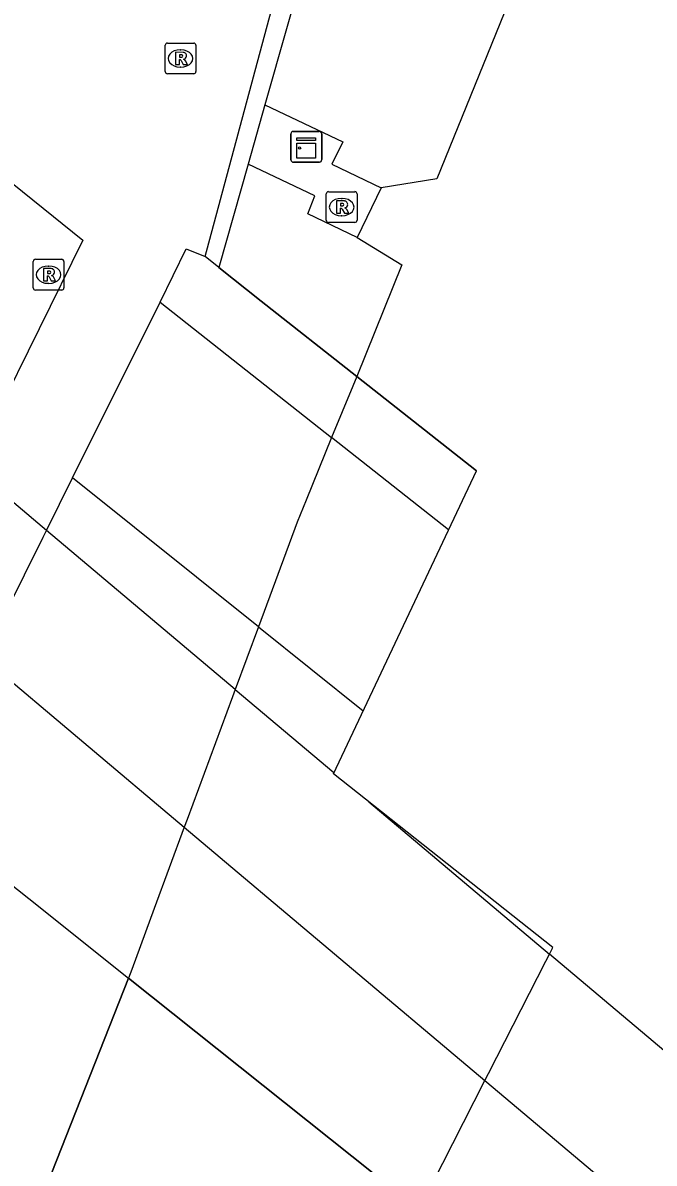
# Model space of a CAD drawing. Extents: x 161087 to 161922, y 382574 to 383873.
# Drawn here: x 161761.35 to 161781.85, y 383018.93 to 383055.95 of the extents above; entities that cross this region are included whole.
import ezdxf

# ---------------------------------------------------------------- set-up
doc = ezdxf.new("R2010")
doc.units = 0
for name, color, linetype in [('IMGEO_Dek', 7, 'Continuous'), ('IMGEO_Fietspad_gesloten', 7, 'Continuous'), ('IMGEO_Groenvoorziening', 7, 'Continuous'), ('IMGEO_Hek', 7, 'Continuous'), ('IMGEO_Kademuur', 7, 'Continuous'), ('IMGEO_Kast', 7, 'Continuous'), ('IMGEO_Rijbaan_lokaal_gesloten', 7, 'Continuous'), ('IMGEO_Rioolput', 7, 'Continuous'), ('IMGEO_Voetpad_gesloten', 7, 'Continuous'), ('IMGEO_Voetpad_open', 7, 'Continuous'), ('IMGEO_Walbescherming', 7, 'Continuous'), ('IMGEO_Waterloop', 7, 'Continuous')]:
    doc.layers.add(name, color=color, linetype=linetype)

msp = doc.modelspace()

# ---------------------------------------------------------------- linework, layer by layer
at = {"layer": 'IMGEO_Dek'}
msp.add_lwpolyline([(161778.56, 383025.934), (161771.435, 383031.567), (161776.079, 383041.408), (161776.079, 383041.408), (161772.193, 383044.473), (161772.064, 383044.157), (161771.379, 383042.483), (161770.551, 383040.457), (161770.257, 383039.738), (161769, 383036.34), (161768.249, 383034.31), (161768.16, 383034.068), (161766.686, 383030.084), (161766.594, 383029.834), (161765.618, 383027.194), (161764.889, 383025.222), (161764.784, 383024.938), (161774.216, 383017.418), (161774.349, 383017.679), (161775.315, 383019.573), (161776.357, 383021.615), (161776.473, 383021.844), (161778.334, 383025.491), (161778.45, 383025.718)], close=True, dxfattribs=at)
at = {"layer": 'IMGEO_Fietspad_gesloten'}
for points in [[(161762.119, 383039.474), (161759.843, 383041.383)], [(161760.058, 383035.337), (161760.173, 383035.567), (161762.009, 383039.252), (161762.119, 383039.474)], [(161768.249, 383034.31), (161762.119, 383039.474)], [(161760.058, 383035.337), (161766.594, 383029.834)], [(161768.249, 383034.31), (161768.16, 383034.068), (161766.686, 383030.084), (161766.594, 383029.834)], [(161768.249, 383034.31), (161771.455, 383031.61)], [(161772.587, 383030.656), (161778.45, 383025.718)], [(161766.594, 383029.834), (161776.357, 383021.615)], [(161776.357, 383021.615), (161776.473, 383021.844), (161778.334, 383025.491), (161778.45, 383025.718)], [(161783.604, 383021.377), (161778.45, 383025.718)], [(161776.357, 383021.615), (161781.764, 383017.063), (161781.826, 383017.01)]]:
    msp.add_lwpolyline(points, dxfattribs=at)
at = {"layer": 'IMGEO_Groenvoorziening'}
for points in [[(161769.213, 383053.284), (161771.742, 383052.085), (161771.385, 383051.361), (161772.989, 383050.592)], [(161772.211, 383048.977), (161770.61, 383049.749), (161770.83, 383050.329), (161768.668, 383051.363)]]:
    msp.add_lwpolyline(points, dxfattribs=at)
at = {"layer": 'IMGEO_Hek'}
for points in [[(161769.095, 383046.917), (161767.716, 383048.005)], [(161772.193, 383044.473), (161769.095, 383046.917)], [(161772.193, 383044.473), (161776.079, 383041.408)], [(161776.079, 383041.408), (161776.079, 383041.408)], [(161758.426, 383029.994), (161761.545, 383027.521)], [(161761.545, 383027.521), (161764.784, 383024.938)], [(161774.216, 383017.418), (161764.784, 383024.938)]]:
    msp.add_lwpolyline(points, dxfattribs=at)
at = {"layer": 'IMGEO_Kademuur'}
for points in [[(161799.49, 383116.954), (161770.68, 383058.455), (161769.213, 383053.284)], [(161767.267, 383048.361), (161769.91, 383058.189), (161771.716, 383061.867)], [(161769.213, 383053.284), (161768.668, 383051.363)], [(161768.668, 383051.363), (161767.716, 383048.005)], [(161767.716, 383048.005), (161767.267, 383048.361)]]:
    msp.add_lwpolyline(points, dxfattribs=at)
at = {"layer": 'IMGEO_Kast'}
for p, q in [((161770.056, 383051.5), (161770.056, 383052.341)), ((161770.056, 383052.341), (161770.056, 383051.5)), ((161770.131, 383052.425), (161770.972, 383052.425)), ((161770.972, 383052.425), (161770.131, 383052.425)), ((161771.056, 383052.35), (161771.056, 383051.509)), ((161771.056, 383051.509), (161771.056, 383052.35)), ((161770.981, 383051.425), (161770.14, 383051.425)), ((161770.14, 383051.425), (161770.981, 383051.425))]:
    msp.add_line(p, q, dxfattribs=at)
for points in [[(161770.251, 383052.215), (161770.851, 383052.215), (161770.851, 383052.13), (161770.251, 383052.13), (161770.251, 383052.215)], [(161770.251, 383052.04), (161770.851, 383052.04), (161770.851, 383051.551), (161770.251, 383051.551), (161770.251, 383052.04)]]:
    msp.add_lwpolyline(points, dxfattribs=at)
msp.add_circle((161770.335, 383051.889), 0.0377, dxfattribs=at)
for centre, start, end in [((161770.134, 383052.347), 92.4484, 184.2845), ((161770.134, 383052.347), 92.4484, 184.2845), ((161770.978, 383052.347), 2.4484, 94.2845), ((161770.978, 383052.347), 2.4484, 94.2845), ((161770.134, 383051.503), 182.4484, 274.2845), ((161770.134, 383051.503), 182.4484, 274.2845), ((161770.978, 383051.503), 272.4484, 4.2845), ((161770.978, 383051.503), 272.4484, 4.2845)]:
    msp.add_arc(centre, 0.0779, start, end, dxfattribs=at)
at = {"layer": 'IMGEO_Rijbaan_lokaal_gesloten'}
for points in [[(161727.593, 383077.995), (161736.517, 383070.49), (161763.296, 383048.899), (161760.453, 383043.137)], [(161762.967, 383041.176), (161765.807, 383046.885)], [(161765.807, 383046.885), (161771.379, 383042.483)], [(161771.379, 383042.483), (161770.551, 383040.457), (161770.257, 383039.738), (161769, 383036.34)], [(161775.172, 383039.486), (161771.379, 383042.483)], [(161769, 383036.34), (161762.967, 383041.176)], [(161769, 383036.34), (161772.401, 383033.613)]]:
    msp.add_lwpolyline(points, dxfattribs=at)
at = {"layer": 'IMGEO_Rioolput'}
for p, q in [((161765.971, 383054.367), (161765.971, 383055.219)), ((161766.046, 383055.293), (161766.898, 383055.293)), ((161766.972, 383055.219), (161766.972, 383054.367)), ((161766.459, 383055.073), (161766.484, 383055.073)), ((161766.482, 383054.513), (161766.457, 383054.513)), ((161766.898, 383054.293), (161766.046, 383054.293)), ((161771.203, 383049.542), (161771.203, 383050.394)), ((161771.278, 383050.468), (161772.13, 383050.468)), ((161772.204, 383050.394), (161772.204, 383049.542)), ((161771.691, 383050.248), (161771.716, 383050.248)), ((161771.714, 383049.688), (161771.689, 383049.688)), ((161772.13, 383049.468), (161771.278, 383049.468)), ((161761.684, 383047.346), (161761.684, 383048.198)), ((161761.759, 383048.272), (161762.611, 383048.272)), ((161762.172, 383048.052), (161762.197, 383048.052)), ((161762.685, 383048.198), (161762.685, 383047.346)), ((161762.195, 383047.492), (161762.17, 383047.492)), ((161762.611, 383047.272), (161761.759, 383047.272))]:
    msp.add_line(p, q, dxfattribs=at)
for points in [[(161765.971, 383054.367), (161765.971, 383055.219)], [(161766.046, 383055.293), (161766.898, 383055.293)], [(161766.972, 383055.219), (161766.972, 383054.367)], [(161766.56, 383054.991), (161766.308, 383054.993), (161766.308, 383054.593)], [(161766.308, 383054.593), (161766.432, 383054.593), (161766.432, 383054.755), (161766.443, 383054.755)], [(161766.486, 383054.912), (161766.432, 383054.912), (161766.432, 383054.831)], [(161766.432, 383054.831), (161766.484, 383054.831)], [(161766.49, 383054.726), (161766.561, 383054.593), (161766.701, 383054.593), (161766.636, 383054.719)], [(161766.898, 383054.293), (161766.046, 383054.293)], [(161771.203, 383049.542), (161771.203, 383050.394)], [(161771.278, 383050.468), (161772.13, 383050.468)], [(161772.204, 383050.394), (161772.204, 383049.542)], [(161771.792, 383050.166), (161771.54, 383050.168), (161771.54, 383049.768)], [(161771.54, 383049.768), (161771.664, 383049.768), (161771.664, 383049.93), (161771.675, 383049.93)], [(161771.718, 383050.087), (161771.664, 383050.087), (161771.664, 383050.006)], [(161771.664, 383050.006), (161771.716, 383050.006)], [(161771.722, 383049.901), (161771.793, 383049.768), (161771.933, 383049.768), (161771.868, 383049.894)], [(161772.13, 383049.468), (161771.278, 383049.468)], [(161761.684, 383047.346), (161761.684, 383048.198)], [(161761.759, 383048.272), (161762.611, 383048.272)], [(161762.685, 383048.198), (161762.685, 383047.346)], [(161762.273, 383047.97), (161762.021, 383047.972), (161762.021, 383047.572)], [(161762.021, 383047.572), (161762.145, 383047.572), (161762.145, 383047.734), (161762.156, 383047.734)], [(161762.199, 383047.891), (161762.145, 383047.891), (161762.145, 383047.81)], [(161762.145, 383047.81), (161762.197, 383047.81)], [(161762.203, 383047.705), (161762.274, 383047.572), (161762.414, 383047.572), (161762.349, 383047.698)], [(161762.611, 383047.272), (161761.759, 383047.272)]]:
    msp.add_lwpolyline(points, dxfattribs=at)
for centre, radius, start, end in [((161766.048, 383055.217), 0.0765, 91.552, 178.448), ((161766.048, 383055.217), 0.0765, 91.552, 178.448), ((161766.896, 383055.217), 0.0765, 1.552, 88.448), ((161766.896, 383055.217), 0.0765, 1.552, 88.448), ((161766.442, 383054.702), 0.0533, 26.0293, 88.6989), ((161766.468, 383055.02), 0.19, 274.7715, 282.9687), ((161766.492, 383054.816), 0.0964, 77.0061, 93.1865), ((161766.506, 383054.873), 0.0378, 276.6634, 79.6772), ((161766.559, 383054.881), 0.109, 350.3612, 89.416), ((161766.557, 383054.881), 0.112, 277.5842, 350.9817), ((161766.541, 383054.666), 0.108, 29.5134, 73.7905), ((161766.048, 383054.369), 0.0765, 181.552, 268.448), ((161766.048, 383054.369), 0.0765, 181.552, 268.448), ((161766.896, 383054.369), 0.0765, 271.552, 358.448), ((161766.896, 383054.369), 0.0765, 271.552, 358.448), ((161771.28, 383050.392), 0.0765, 91.552, 178.448), ((161771.28, 383050.392), 0.0765, 91.552, 178.448), ((161772.128, 383050.392), 0.0765, 1.552, 88.448), ((161772.128, 383050.392), 0.0765, 1.552, 88.448), ((161771.674, 383049.877), 0.0533, 26.0293, 88.6989), ((161771.7, 383050.195), 0.19, 274.7715, 282.9687), ((161771.724, 383049.991), 0.0964, 77.0061, 93.1865), ((161771.738, 383050.048), 0.0378, 276.6634, 79.6772), ((161771.791, 383050.056), 0.109, 350.3612, 89.416), ((161771.789, 383050.056), 0.112, 277.5842, 350.9817), ((161771.773, 383049.841), 0.108, 29.5134, 73.7905), ((161771.28, 383049.544), 0.0765, 181.552, 268.448), ((161771.28, 383049.544), 0.0765, 181.552, 268.448), ((161772.128, 383049.544), 0.0765, 271.552, 358.448), ((161772.128, 383049.544), 0.0765, 271.552, 358.448), ((161761.761, 383048.196), 0.0765, 91.552, 178.448), ((161761.761, 383048.196), 0.0765, 91.552, 178.448), ((161762.609, 383048.196), 0.0765, 1.552, 88.448), ((161762.609, 383048.196), 0.0765, 1.552, 88.448), ((161762.155, 383047.681), 0.0533, 26.0293, 88.6989), ((161762.181, 383047.999), 0.19, 274.7715, 282.9687), ((161762.205, 383047.795), 0.0964, 77.0061, 93.1865), ((161762.219, 383047.852), 0.0378, 276.6634, 79.6772), ((161762.272, 383047.86), 0.109, 350.3612, 89.416), ((161762.27, 383047.86), 0.112, 277.5842, 350.9817), ((161762.254, 383047.645), 0.108, 29.5134, 73.7905), ((161761.761, 383047.348), 0.0765, 181.552, 268.448), ((161761.761, 383047.348), 0.0765, 181.552, 268.448), ((161762.609, 383047.348), 0.0765, 271.552, 358.448), ((161762.609, 383047.348), 0.0765, 271.552, 358.448)]:
    msp.add_arc(centre, radius, start, end, dxfattribs=at)
for centre, major_axis, ratio, start_param, end_param in [((161766.458, 383054.793), (-0.387, 0.002), 0.722429, 4.712389, 7.853982), ((161766.483, 383054.793), (-0.39, 0.002), 0.717154, 1.570796, 4.712389), ((161771.69, 383049.968), (-0.387, 0.002), 0.722429, 4.712389, 7.853982), ((161771.715, 383049.968), (-0.39, 0.002), 0.717154, 1.570796, 4.712389), ((161762.171, 383047.772), (-0.387, 0.002), 0.722429, 4.712389, 7.853982), ((161762.196, 383047.772), (-0.39, 0.002), 0.717154, 1.570796, 4.712389)]:
    msp.add_ellipse(centre, major_axis=major_axis, ratio=ratio, start_param=start_param, end_param=end_param, dxfattribs=at)
at = {"layer": 'IMGEO_Voetpad_gesloten'}
for points in [[(161765.807, 383046.885), (161766.658, 383048.611), (161767.267, 383048.361)], [(161767.716, 383048.005), (161769.095, 383046.917), (161772.193, 383044.473)], [(161772.193, 383044.473), (161772.064, 383044.157), (161771.379, 383042.483)], [(161758.426, 383029.994), (161761.545, 383027.521), (161764.784, 383024.938)], [(161766.594, 383029.834), (161765.618, 383027.194), (161764.889, 383025.222), (161764.784, 383024.938)], [(161766.594, 383029.834), (161765.618, 383027.194), (161764.889, 383025.222), (161764.784, 383024.938), (161774.216, 383017.418), (161774.349, 383017.679), (161775.315, 383019.573), (161776.357, 383021.615)], [(161778.45, 383025.718), (161778.56, 383025.934)]]:
    msp.add_lwpolyline(points, dxfattribs=at)
at = {"layer": 'IMGEO_Voetpad_open'}
for points in [[(161762.119, 383039.474), (161762.967, 383041.176)], [(161774.216, 383017.418), (161774.349, 383017.679), (161775.315, 383019.573), (161776.357, 383021.615)]]:
    msp.add_lwpolyline(points, dxfattribs=at)
at = {"layer": 'IMGEO_Walbescherming'}
msp.add_lwpolyline([(161684.56, 382918.709), (161702.106, 382924.334), (161705.33, 382926.507), (161708.818, 382929.281), (161712.224, 382935.704), (161730.015, 382950.57), (161736.475, 382957.843), (161744.027, 382973.55), (161757.459, 383006.424), (161764.784, 383024.938)], dxfattribs=at)
at = {"layer": 'IMGEO_Waterloop'}
for points in [[(161803.606, 383114.94), (161796.435, 383099.659), (161787.184, 383079.214), (161784.657, 383073.95), (161778.482, 383059.97), (161774.794, 383050.883), (161772.989, 383050.592)], [(161772.989, 383050.592), (161772.211, 383048.977)], [(161772.211, 383048.977), (161773.662, 383048.094), (161772.193, 383044.473)], [(161769, 383036.34), (161768.249, 383034.31)], [(161764.784, 383024.938), (161757.459, 383006.424), (161744.027, 382973.55), (161736.475, 382957.843), (161730.015, 382950.57), (161712.224, 382935.704), (161708.818, 382929.281), (161705.33, 382926.507), (161702.106, 382924.334), (161684.56, 382918.709)]]:
    msp.add_lwpolyline(points, dxfattribs=at)

doc.saveas('drawing.dxf')
